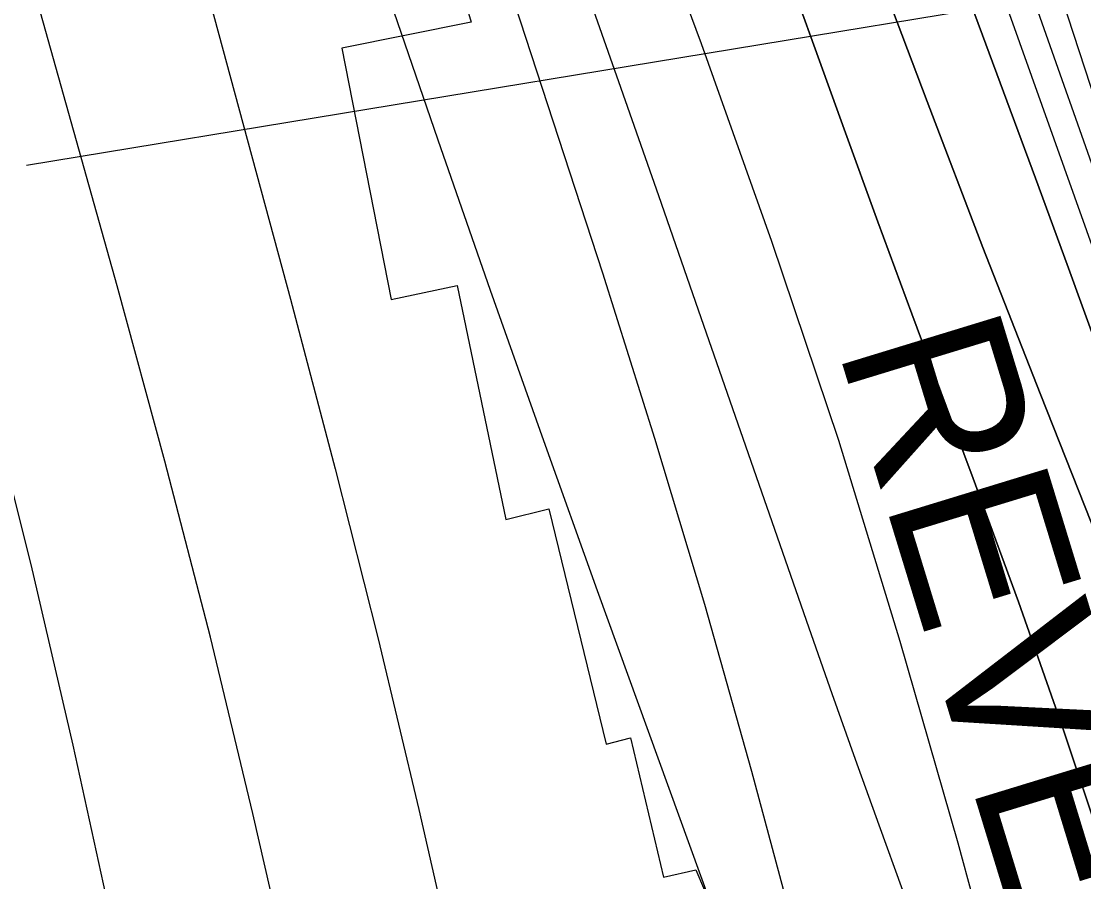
# Model space of a CAD drawing. Extents: x 3329297 to 3367176, y 649250 to 674653.
# Drawn here: x 3341882 to 3342525, y 664750 to 665270 of the extents above; entities that cross this region are included whole.
import ezdxf

# ---------------------------------------------------------------- set-up
doc = ezdxf.new("R2010")
doc.units = 0
for name, color, linetype in [('V-RIVR-EDGE', 7, 'Continuous'), ('V-RIVR-RANG', 7, 'Continuous'), ('V-RRAP-RVMT', 7, 'Continuous'), ('V-RRAP-RVMT-IDEN', 7, 'Continuous'), ('V-TOPO-DPTH', 7, 'Continuous'), ('V-TOPO-MAJR', 7, 'Continuous'), ('V-TOPO-MINR', 7, 'Continuous')]:
    doc.layers.add(name, color=color, linetype=linetype)

msp = doc.modelspace()

# ---------------------------------------------------------------- linework, layer by layer
at = {"layer": 'V-RIVR-EDGE'}
msp.add_spline([(3342816.41, 664076.7), (3342812.76, 664100.73), (3342811.24, 664114.69), (3342810.49, 664125.17), (3342811.67, 664129.43), (3342815.94, 664131.36), (3342822.14, 664130.96), (3342827.58, 664133.66), (3342827.98, 664138.7), (3342825.71, 664163.52), (3342823.01, 664169.35), (3342818.01, 664185.26), (3342816.5, 664200), (3342816.91, 664208.92), (3342818.1, 664220.94), (3342817.34, 664227.14), (3342814.66, 664243.44), (3342809.27, 664257.41), (3342808.51, 664264.01), (3342808.92, 664272.54), (3342814.79, 664296.18), (3342814.82, 664305.49), (3342810.59, 664319.46), (3342799.78, 664338.87), (3342790.88, 664350.14), (3342779.66, 664360.25), (3342778.51, 664365.3), (3342779.3, 664369.17), (3342779.69, 664370.72), (3342785.91, 664376.91), (3342798.35, 664388.13), (3342804.18, 664396.26), (3342807.71, 664410.21), (3342807.34, 664416.8), (3342805.02, 664421.46), (3342805.03, 664424.18), (3342805.05, 664435.04), (3342805.48, 664451.32), (3342803.59, 664468.39), (3342800.14, 664485.46), (3342800.15, 664492.05), (3342800.55, 664495.93), (3342805.6, 664499.41), (3342810.27, 664507.15), (3342811.45, 664513.74), (3342812.65, 664526.54), (3342808.84, 664554.08), (3342808.48, 664564.55), (3342811.98, 664571.52), (3342819.76, 664577.71), (3342825.21, 664588.56), (3342825.62, 664596.7), (3342825.25, 664604.07), (3342821.39, 664610.67), (3342817.54, 664623.86), (3342808.64, 664632.03), (3342807.5, 664639.01), (3342807.51, 664645.61), (3342805.59, 664651.04), (3342795.55, 664667.74), (3342786.28, 664683.28), (3342782.79, 664682.12), (3342779.3, 664685.62), (3342772.36, 664698.82), (3342765.01, 664705.82), (3342757.66, 664715.15), (3342754.96, 664720.97), (3342754.97, 664725.24), (3342756.92, 664729.5), (3342762.36, 664734.91), (3342763.16, 664745.77), (3342759.34, 664768.66), (3342756.66, 664780.69), (3342750.49, 664796.21), (3342738.91, 664818.35), (3342728.88, 664839.31), (3342718.83, 664850.59), (3342704.53, 664870.4), (3342673.21, 664906.93), (3342667.03, 664917.03), (3342662.4, 664928.67), (3342645.77, 664948.1), (3342638.82, 664957.43), (3342632.64, 664969.85), (3342630.72, 664978), (3342626.86, 664984.99), (3342614.87, 664996.66), (3342611.39, 664999.38), (3342609.84, 665001.32), (3342609.85, 665006.36), (3342606.76, 665010.25), (3342597.86, 665020.35), (3342593.22, 665025.41), (3342592.47, 665033.17), (3342590.94, 665044.42), (3342589.42, 665054.5), (3342588.28, 665065.36), (3342585.98, 665077), (3342585.23, 665086.7), (3342585.25, 665096.4), (3342584.88, 665101.05), (3342582.95, 665104.16), (3342580.25, 665109.59), (3342577.16, 665116.97), (3342577.18, 665122.79), (3342577.2, 665131.71), (3342577.22, 665142.56), (3342577.25, 665154.2), (3342576.12, 665167.77), (3342572.7, 665192.99), (3342566.93, 665215.11), (3342563.48, 665229.47), (3342558.85, 665239.95), (3342557.31, 665244.22), (3342555.4, 665255.47), (3342553.11, 665268.66), (3342549.27, 665284.57), (3342541.57, 665307.08), (3342537.34, 665321.83), (3342531.95, 665340.07), (3342533.51, 665343.55), (3342533.53, 665349.76), (3342526.98, 665368.39), (3342525.46, 665379.64), (3342523.54, 665388.18), (3342518.15, 665403.7), (3342515.47, 665416.12), (3342514.34, 665430.86), (3342508.57, 665450.65), (3342503.19, 665470.83), (3342492.38, 665490.63), (3342491.63, 665499.17), (3342490.87, 665508.48), (3342486.28, 665532.92), (3342483.6, 665545.33), (3342477.81, 665557.76), (3342475.93, 665580.26), (3342474.8, 665594.22), (3342470.17, 665605.48), (3342467.87, 665614.4), (3342467.13, 665629.53), (3342466.39, 665643.49), (3342466.82, 665662.1), (3342467.25, 665679.55), (3342463.41, 665695.46), (3342454.93, 665713.71), (3342445.67, 665732.35), (3342448.39, 665735.45), (3342449.55, 665735.05), (3342454.58, 665728.84), (3342456.13, 665730.38), (3342456.13, 665730.77), (3342455.37, 665734.65), (3342442.22, 665750.97), (3342428.7, 665771.56), (3342413.65, 665800.68), (3342398.6, 665832.52), (3342380.47, 665869.41), (3342358.86, 665914.06), (3342350, 665938.51), (3342337.27, 665963.36), (3342312.2, 666021.59), (3342297.17, 666058.47), (3342281.74, 666092.64), (3342274.81, 666112.43), (3342267.5, 666136.11), (3342262.92, 666165.98), (3342261.43, 666190.8), (3342261.45, 666198.56), (3342257.57, 666197.79), (3342255.25, 666199.74), (3342252.93, 666205.17), (3342252.57, 666212.54), (3342252.58, 666219.13), (3342250.29, 666232.71), (3342241.82, 666258.33), (3342236.07, 666285.87), (3342231.81, 666288.99), (3342227.55, 666291.71), (3342219.05, 666302.59), (3342218.67, 666306.86), (3342219.07, 666312.29), (3342210.16, 666314.25), (3342205.13, 666318.91), (3342203.98, 666324.35), (3342203.99, 666330.16), (3342202.08, 666339.09), (3342191.65, 666356.56), (3342180.04, 666369), (3342175.41, 666377.55), (3342164.99, 666396.96), (3342154.58, 666421.81), (3342139.95, 666463.34), (3342130.7, 666487.79), (3342122.99, 666506.43), (3342111.8, 666527.4), (3342098.68, 666554.19), (3342094.83, 666565.83), (3342092.54, 666581.74), (3342088.69, 666594.54), (3342085.25, 666612.78), (3342082.17, 666622.09), (3342072.89, 666631.81), (3342063.22, 666645.41), (3342057.44, 666657.83), (3342049.73, 666678.02), (3342048.22, 666693.14), (3342050.17, 666696.63), (3342050.96, 666704.38), (3342046.71, 666709.05), (3342039.36, 666716.82), (3342032.41, 666729.25), (3342015.81, 666761.09), (3342003.06, 666780.9), (3341996.09, 666786.35), (3341994.95, 666792.55), (3341992.63, 666796.44), (3341982.97, 666811.97), (3341967.13, 666835.28), (3341953.59, 666848.89), (3341946.63, 666857.44), (3341940.45, 666867.92), (3341935.81, 666874.14), (3341919.16, 666884.26), (3341915.69, 666890.09), (3341911.45, 666900.18), (3341899.85, 666913.78), (3341894.82, 666921.16), (3341889.03, 666931.65), (3341869.32, 666956.91), (3341855.01, 666974.78), (3341848.82, 666978.67), (3341839.53, 666986.84), (3341829.09, 667000.44), (3341821.76, 667015.19), (3341819.07, 667024.89), (3341817.15, 667031.1), (3341806.31, 667038.89), (3341788.13, 667056.77), (3341778.46, 667069.98), (3341769.56, 667076.21), (3341762.98, 667079.71), (3341756.02, 667089.04), (3341748.29, 667099.53), (3341738.62, 667112.35), (3341730.89, 667120.12), (3341719.29, 667133.73), (3341714.66, 667143.05), (3341706.55, 667156.64), (3341694.95, 667171.79), (3341682.22, 667198.97), (3341673.73, 667217.22), (3341665.66, 667244.77), (3341658.35, 667270.77), (3341654.5, 667280.86), (3341646.79, 667297.56), (3341633.67, 667325.51), (3341621.31, 667347.26), (3341603.92, 667370.57), (3341601.61, 667379.11), (3341595.05, 667392.31), (3341586.57, 667412.5), (3341578.1, 667435.79), (3341568.43, 667448.22), (3341554.13, 667467.65), (3341537.52, 667492.51), (3341516.66, 667523.97), (3341476.08, 667581.85), (3341429.71, 667650.22), (3341398.03, 667697.22), (3341370.98, 667737.23), (3341354.76, 667763.64), (3341343.55, 667778.41), (3341338.9, 667782.3), (3341332.33, 667790.07), (3341325.39, 667805.99), (3341317.65, 667814.15), (3341305.28, 667827.37), (3341300.64, 667833.19), (3341282.89, 667869.69), (3341259.72, 667911.24), (3341224.58, 667969.5), (3341190.57, 668018.45), (3341159.67, 668067), (3341126.02, 668105.48), (3341085.81, 668151.72), (3341034.77, 668213.12), (3340998.8, 668250.83), (3340967.07, 668282.32), (3340929.92, 668312.66), (3340887.35, 668349.99), (3340852.52, 668378), (3340818.08, 668406.01), (3340783.64, 668439.06), (3340747.67, 668475.99), (3340722.92, 668504.36), (3340704.36, 668525.73), (3340693.92, 668537.01), (3340680.75, 668543.24), (3340672.61, 668546.75), (3340664.48, 668552.59), (3340650.93, 668563.48), (3340645.91, 668568.92), (3340640.88, 668576.69), (3340634.7, 668584.08), (3340619.62, 668601.57), (3340609.54, 668604.69), (3340603.74, 668608.97), (3340599.1, 668614.41), (3340595.62, 668621.01), (3340589.43, 668627.24), (3340567.76, 668645.9), (3340549.95, 668659.13), (3340496.93, 668702.7), (3340430.76, 668760.64), (3340383.93, 668798.76), (3340346.77, 668824.45), (3340316.96, 668845.08), (3340289.86, 668863.37), (3340255.41, 668891.77), (3340209.37, 668936.09), (3340181.13, 668962.92), (3340159.06, 668977.32), (3340134.29, 668996.39), (3340120.75, 669009.22), (3340113.4, 669017.77), (3340109.92, 669023.59), (3340107.6, 669025.92), (3340099.85, 669026.72), (3340094.42, 669027.9), (3340089.39, 669030.24), (3340085.14, 669036.45), (3340084.76, 669043.04), (3340082.06, 669046.15), (3340066.19, 669058.99), (3340051.1, 669071.44), (3340041.8, 669077.66), (3339987.61, 669116.19), (3339929.52, 669149.3), (3339882.28, 669177.34), (3339823.8, 669212), (3339768.82, 669245.87), (3339704.94, 669289.46), (3339659.64, 669320.6), (3339613.98, 669359.49), (3339576.03, 669382.85), (3339562.87, 669392.97), (3339559.39, 669394.53), (3339555.89, 669394.15), (3339553.17, 669389.89), (3339550.84, 669388.73), (3339546.19, 669392.24), (3339540.39, 669395.35), (3339537.28, 669393.03), (3339533.01, 669392.66), (3339518.67, 669398.12), (3339507.83, 669404.74), (3339498.93, 669411.35), (3339490.01, 669411.38), (3339486.53, 669416.04), (3339483.43, 669417.6), (3339473.36, 669420.73), (3339460.58, 669427.74), (3339447.8, 669435.52), (3339435.41, 669443.31), (3339423.8, 669453.42), (3339413.36, 669464.7), (3339407.94, 669471.3), (3339393.62, 669479.48), (3339378.13, 669489.21), (3339357.61, 669502.45), (3339355.67, 669504.78), (3339358.39, 669506.33), (3339359.56, 669509.43), (3339359.18, 669510.98), (3339356.48, 669515.25), (3339347.17, 669516.82), (3339341.34, 669512.57), (3339338.24, 669513.36), (3339320.82, 669525.81), (3339311.15, 669534.75), (3339296.06, 669548.75), (3339293.35, 669550.31), (3339286.37, 669549.16), (3339280.93, 669546.46), (3339277.05, 669546.47), (3339268.14, 669549.98), (3339250.71, 669559.72), (3339229.04, 669575.67), (3339210.84, 669586.97), (3339202.33, 669595.13), (3339200.4, 669599.4), (3339200.02, 669604.83), (3339198.1, 669611.04), (3339183.01, 669622.71), (3339166.35, 669632.45)], degree=3, dxfattribs=at)
at = {"layer": 'V-RIVR-RANG'}
msp.add_line((3343230.46, 665404.68), (3341885.57, 665183.27), dxfattribs=at)
at = {"layer": 'V-RRAP-RVMT'}
for p, q in [((3342139.75, 665319.57), (3342154.35, 665269.95)), ((3342154.35, 665269.95), (3342076.17, 665254.14)), ((3342076.17, 665254.14), (3342106.14, 665102.22)), ((3342106.14, 665102.22), (3342145.85, 665110.66)), ((3342145.85, 665110.66), (3342175.38, 664969.17)), ((3342175.38, 664969.17), (3342201.27, 664975.68)), ((3342201.27, 664975.68), (3342235.96, 664833.3)), ((3342235.96, 664833.3), (3342250.66, 664837.11)), ((3342250.66, 664837.11), (3342270.72, 664752.95)), ((3342270.72, 664752.95), (3342290.19, 664757.35)), ((3342290.19, 664757.35), (3342307.62, 664716.49))]:
    msp.add_line(p, q, dxfattribs=at)
at = {"layer": 'V-TOPO-DPTH'}
for points in [[(3342746.37, 664570.09), (3342482.89, 665316.86), (3342466.6, 665363.34), (3342450.45, 665409.86), (3342434.5, 665456.45), (3342418.69, 665503.09), (3342389.48, 665589.87), (3342388.36, 665593.15), (3342387.23, 665596.42), (3342386.07, 665599.68), (3342384.89, 665602.94), (3342366.55, 665653.18), (3342356.03, 665681.5), (3342345.29, 665709.73), (3342334.24, 665737.84), (3342322.98, 665765.86), (3342010.97, 666529.7)], [(3342746.37, 664570.09), (3342482.89, 665316.86), (3342466.6, 665363.34), (3342450.45, 665409.86), (3342434.5, 665456.45), (3342418.69, 665503.09), (3342389.48, 665589.87), (3342388.36, 665593.15), (3342387.23, 665596.42), (3342386.07, 665599.68), (3342384.89, 665602.94), (3342366.55, 665653.18), (3342356.03, 665681.5), (3342345.29, 665709.73), (3342334.24, 665737.84), (3342322.98, 665765.86), (3342010.97, 666529.7)], [(3341924.02, 666487.78), (3342171.87, 665898.21), (3342194.61, 665843.25), (3342216.94, 665788.11), (3342238.64, 665732.73), (3342259.94, 665677.18), (3342296.17, 665581.04), (3342299.03, 665573.44), (3342301.88, 665565.84), (3342304.72, 665558.23), (3342307.55, 665550.62), (3342396.68, 665310.59), (3342429.99, 665221.96), (3342463.78, 665133.53), (3342498.28, 665045.36), (3342533.25, 664957.38), (3342558.51, 664894.57), (3342581.03, 664838.07), (3342603.34, 664781.48), (3342625.3, 664724.75)], [(3341924.02, 666487.78), (3342171.87, 665898.21), (3342194.61, 665843.25), (3342216.94, 665788.11), (3342238.64, 665732.73), (3342259.94, 665677.18), (3342296.17, 665581.04), (3342299.03, 665573.44), (3342301.88, 665565.84), (3342304.72, 665558.23), (3342307.55, 665550.62), (3342396.68, 665310.59), (3342429.99, 665221.96), (3342463.78, 665133.53), (3342498.28, 665045.36), (3342533.25, 664957.38), (3342558.51, 664894.57), (3342581.03, 664838.07), (3342603.34, 664781.48), (3342625.3, 664724.75)], [(3342041.88, 666339.59), (3342068.54, 666278.3), (3342094.09, 666216.54), (3342118.9, 666154.46), (3342320.82, 665635.53), (3342331.54, 665607.96), (3342342.24, 665580.38), (3342352.91, 665552.79), (3342363.57, 665525.2), (3342380.15, 665482.26), (3342398.99, 665433.16), (3342417.73, 665384.01), (3342436.29, 665334.8), (3342454.74, 665285.55), (3342456.85, 665279.88), (3342476.2, 665227.73), (3342495.46, 665175.55), (3342514.59, 665123.32), (3342533.63, 665071.06), (3342718.12, 664562.58)], [(3342718.12, 664562.58), (3342533.63, 665071.06), (3342514.59, 665123.32), (3342495.46, 665175.55), (3342476.2, 665227.73), (3342456.85, 665279.88), (3342454.74, 665285.55), (3342436.29, 665334.8), (3342417.73, 665384.01), (3342398.99, 665433.16), (3342380.15, 665482.26), (3342363.57, 665525.2), (3342352.91, 665552.79), (3342342.24, 665580.38), (3342331.54, 665607.96), (3342320.82, 665635.53), (3342118.9, 666154.46), (3342094.09, 666216.54), (3342068.54, 666278.3), (3342041.88, 666339.59)], [(3342561.1, 664693.1), (3342536.78, 664768.86), (3342511.62, 664844.32), (3342485.19, 664919.35), (3342457.91, 664994.08), (3342441.54, 665037.77), (3342420.81, 665093.47), (3342400.24, 665149.23), (3342379.91, 665205.07), (3342359.75, 665260.98), (3342351.29, 665284.58), (3342335.35, 665328.69), (3342319.24, 665372.73), (3342302.88, 665416.68), (3342286.35, 665460.56), (3342275.88, 665488.12), (3342264.42, 665518.16), (3342252.9, 665548.18), (3342241.28, 665578.17), (3342229.6, 665608.13), (3342005.82, 666179.84), (3341985.44, 666231.37), (3341964.82, 666282.8), (3341943.85, 666334.08)], [(3341943.85, 666334.08), (3341964.82, 666282.8), (3341985.44, 666231.37), (3342005.82, 666179.84), (3342229.6, 665608.13), (3342241.28, 665578.17), (3342252.9, 665548.18), (3342264.42, 665518.16), (3342275.88, 665488.12), (3342286.35, 665460.56), (3342302.88, 665416.68), (3342319.24, 665372.73), (3342335.35, 665328.69), (3342351.29, 665284.58), (3342359.75, 665260.98), (3342379.91, 665205.07), (3342400.24, 665149.23), (3342420.81, 665093.47), (3342441.54, 665037.77), (3342457.91, 664994.08), (3342485.19, 664919.35), (3342511.62, 664844.32), (3342536.78, 664768.86), (3342561.1, 664693.1)]]:
    msp.add_lwpolyline(points, dxfattribs=at)
at = {"layer": 'V-TOPO-MAJR'}
msp.add_lwpolyline([(3342499.49, 663200.43), (3342514.84, 664482.04), (3342514.16, 664505.02), (3342512.21, 664527.83), (3342508.37, 664550.41), (3342503.28, 664572.82), (3342448.74, 664773.43), (3342413.78, 664895.5), (3342376.64, 665016.87), (3342336.24, 665137.2), (3342293.66, 665256.83), (3342193.8, 665525.86), (3342193.46, 665526.77), (3342193.28, 665527.23), (3342193.11, 665527.68), (3342191.1, 665532.94), (3342189.91, 665536.02), (3342188.71, 665539.1), (3342187.49, 665542.17), (3342186.27, 665545.24), (3341820.92, 666452.1)], dxfattribs=at)
at = {"layer": 'V-TOPO-MINR'}
for points in [[(3342746.37, 664570.09), (3342482.89, 665316.86), (3342466.6, 665363.34), (3342450.45, 665409.86), (3342434.5, 665456.45), (3342418.69, 665503.09), (3342389.48, 665589.87), (3342388.36, 665593.15), (3342387.23, 665596.42), (3342386.07, 665599.68), (3342384.89, 665602.94), (3342366.55, 665653.18), (3342356.03, 665681.5), (3342345.29, 665709.73), (3342334.24, 665737.84), (3342322.98, 665765.86), (3342010.97, 666529.7)], [(3342732.25, 664566.34), (3342446.55, 665368.48), (3342438.14, 665392.03), (3342429.71, 665415.57), (3342421.24, 665439.09), (3342412.75, 665462.61), (3342410.15, 665469.8), (3342402.86, 665489.68), (3342395.48, 665509.53), (3342387.94, 665529.33), (3342380.3, 665549.08), (3342372.58, 665568.81), (3342364.86, 665588.53), (3342357.12, 665608.25), (3342349.38, 665627.96), (3341997.45, 666523)], [(3342625.3, 664724.75), (3342603.34, 664781.48), (3342581.03, 664838.07), (3342558.51, 664894.57), (3342533.25, 664957.38), (3342498.28, 665045.36), (3342463.78, 665133.53), (3342429.99, 665221.96), (3342396.68, 665310.59), (3342307.55, 665550.62), (3342304.72, 665558.23), (3342301.88, 665565.84), (3342299.03, 665573.44), (3342296.17, 665581.04), (3342259.94, 665677.18), (3342238.64, 665732.73), (3342216.94, 665788.11), (3342194.61, 665843.25), (3342171.87, 665898.21), (3341924.02, 666487.78)], [(3341748.65, 666404.32), (3341992.02, 665809.99), (3342012.84, 665758.22), (3342033.23, 665706.28), (3342052.96, 665654.09), (3342072.27, 665601.74), (3342105.97, 665508.54), (3342108.07, 665502.65), (3342110.13, 665496.75), (3342112.14, 665490.83), (3342114.1, 665484.89), (3342233.7, 665118.31), (3342265.27, 665018.32), (3342295.55, 664917.96), (3342323.91, 664817.04), (3342350.98, 664715.74)], [(3342718.12, 664562.58), (3342533.63, 665071.06), (3342514.59, 665123.32), (3342495.46, 665175.55), (3342476.2, 665227.73), (3342456.85, 665279.88), (3342454.74, 665285.55), (3342436.29, 665334.8), (3342417.73, 665384.01), (3342398.99, 665433.16), (3342380.15, 665482.26), (3342363.57, 665525.2), (3342352.91, 665552.79), (3342342.24, 665580.38), (3342331.54, 665607.96), (3342320.82, 665635.53), (3342118.9, 666154.46), (3342094.09, 666216.54), (3342068.54, 666278.3), (3342041.88, 666339.59)], [(3342561.1, 664693.1), (3342536.78, 664768.86), (3342511.62, 664844.32), (3342485.19, 664919.35), (3342457.91, 664994.08), (3342441.54, 665037.77), (3342420.81, 665093.47), (3342400.24, 665149.23), (3342379.91, 665205.07), (3342359.75, 665260.98), (3342351.29, 665284.58), (3342335.35, 665328.69), (3342319.24, 665372.73), (3342302.88, 665416.68), (3342286.35, 665460.56), (3342275.88, 665488.12), (3342264.42, 665518.16), (3342252.9, 665548.18), (3342241.28, 665578.17), (3342229.6, 665608.13), (3342005.82, 666179.84), (3341985.44, 666231.37), (3341964.82, 666282.8), (3341943.85, 666334.08)], [(3342046.96, 664684.35), (3342022.49, 664791.39), (3341996.79, 664898.12), (3341969.24, 665004.39), (3341940.46, 665110.36), (3341869.37, 665363.48), (3341863.38, 665384.58), (3341857.33, 665405.66), (3341851.18, 665426.72), (3341844.96, 665447.75), (3341759.43, 665734.38), (3341728.1, 665837.1), (3341695.95, 665939.55), (3341662.55, 666041.61), (3341628.34, 666143.4), (3341567.07, 666322.07)], [(3341841.56, 666294.6), (3341871.97, 666219.85), (3341902.01, 666144.96), (3341931.5, 666069.85), (3341960.63, 665994.6), (3342128.1, 665557.23), (3342137.09, 665533.46), (3342145.96, 665509.65), (3342154.64, 665485.77), (3342163.2, 665461.85), (3342194.96, 665371.92), (3342219.26, 665302.97), (3342243.49, 665234.01), (3342267.63, 665165.01), (3342291.69, 665095.98), (3342358.56, 664903.77), (3342372.5, 664864.02), (3342386.57, 664824.32), (3342400.83, 664784.68), (3342415.23, 664745.1)], [(3341455.54, 666290.89), (3341512.39, 666141), (3341541.98, 666061.38), (3341570.84, 665981.5), (3341598.62, 665901.24), (3341625.68, 665820.73), (3341755.55, 665425.43), (3341763.66, 665400.13), (3341771.53, 665374.77), (3341779.04, 665349.29), (3341786.31, 665323.75), (3341831.97, 665158.85), (3341860.83, 665050.54), (3341888.28, 664941.89), (3341913.6, 664832.72), (3341937.52, 664723.21)], [(3342755.41, 664573.39), (3342681.43, 664782.34), (3342644.07, 664889.11), (3342607.23, 664996.06), (3342571.18, 665103.28), (3342535.66, 665210.68), (3342416.17, 665576.38), (3342411.73, 665589.75), (3342407.19, 665603.08), (3342402.52, 665616.37), (3342397.76, 665629.63), (3342323.34, 665833.29), (3342280.26, 665947.94), (3342235.78, 666062.03), (3342189.2, 666175.28), (3342141.23, 666287.97)], [(3342317.38, 664687.06), (3342230.83, 664926.14), (3342198.32, 665016.78), (3342166.16, 665107.55), (3342134.54, 665198.51), (3342103.27, 665289.59), (3342053.89, 665434.81), (3342047.48, 665453.34), (3342040.93, 665471.81), (3342034.17, 665490.2), (3342027.28, 665508.55), (3341881.2, 665890.97)], [(3341879.64, 665732.57), (3341940.44, 665492.61), (3341947.13, 665466.51), (3341953.9, 665440.43), (3341960.8, 665414.38), (3341967.79, 665388.35), (3342045.29, 665102.48), (3342072.29, 664999.92), (3342098.29, 664897.12), (3342122.79, 664793.95), (3342146.29, 664690.53)]]:
    msp.add_lwpolyline(points, dxfattribs=at)

# ---------------------------------------------------------------- texts
at = {"layer": 'V-RRAP-RVMT-IDEN'}
msp.add_text('REVET', height=100, rotation=287.00855, dxfattribs=at).set_placement((3342375.54, 665073.57))

doc.saveas('drawing.dxf')
